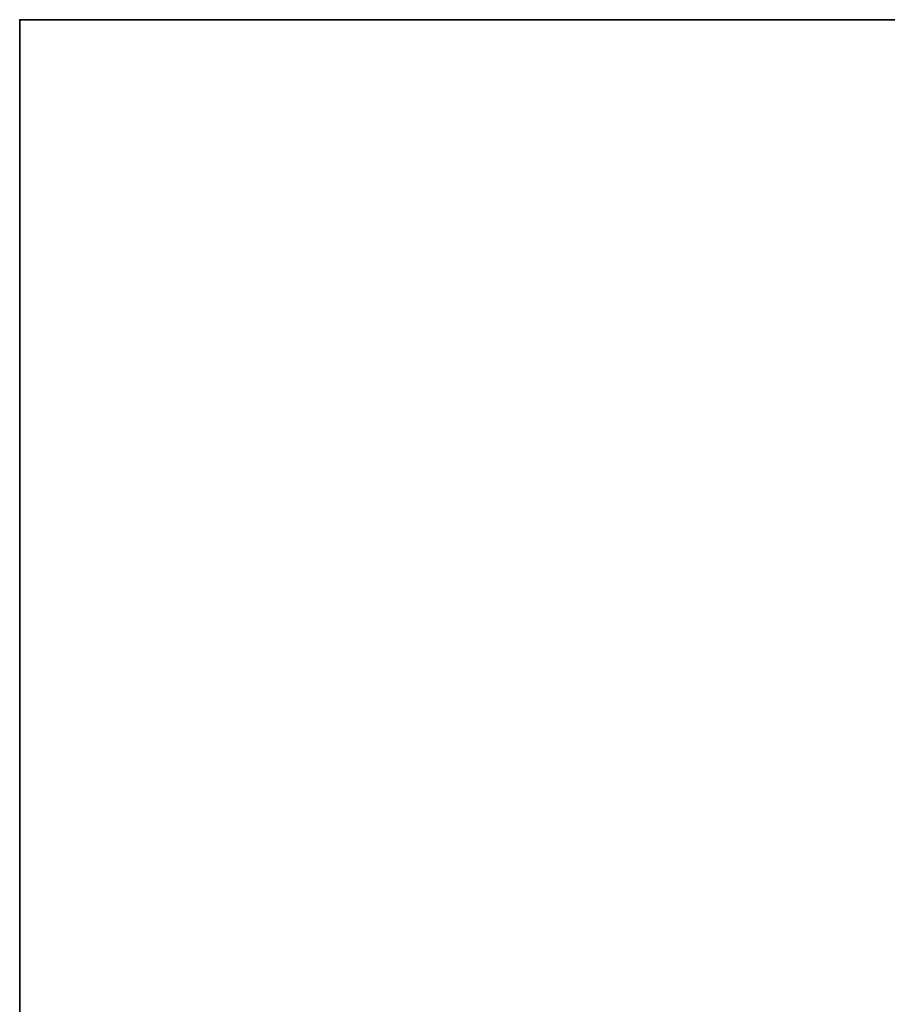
# Model space of a CAD drawing. Header units: millimetres. Extents: x -493 to 6693, y -115 to 145.
# Tile 651 of 656: x 2578 to 2581.26, y -29.69 to -26. Entities that reach past the tile are written whole.
import ezdxf

# ---------------------------------------------------------------- set-up
doc = ezdxf.new("R2010")
doc.units = ezdxf.units.MM
doc.layers.add('151', color=7, linetype='Continuous', true_color=0xffffff)

# ---------------------------------------------------------------- blocks, each defined once
blk = doc.blocks.new('UG_SURFACE_127')
at = {"layer": '151', "color": 252, "linetype": 'Continuous', "lineweight": 35}
for points in [[(2578.0001, -26, 2030), (3421.9999, -26, 2030), (3408.9999, -26, 2017), (2591.0001, -26, 2017)], [(2591.0001, -26, 2017), (2591.0001, -26), (2578.0001, -26), (2578.0001, -26, 2030)], [(2578.0001, -37.1), (2578.0001, -26), (2591.0001, -26)], [(2591.0001, -26), (3408.9999, -26), (2578.0001, -37.1)], [(3408.9999, -26), (3421.9999, -26), (3421.9999, -37.1), (2578.0001, -37.1)], [(2578.0001, -26, 2030), (2578.0001, -26), (2578.0001, -37.1)], [(2578.0001, -37.1), (2578.0001, -39.1, 2), (2578.0001, -39.1, 2030), (2578.0001, -26, 2030)], [(3421.9999, -39.1, 2030), (3421.9999, -26, 2030), (2578.0001, -26, 2030), (2578.0001, -39.1, 2030)]]:
    blk.add_3dface(points, dxfattribs=at)

msp = doc.modelspace()

# ---------------------------------------------------------------- linework, layer by layer
at = {"layer": '151', "color": 253, "linetype": 'Continuous', "lineweight": -3}
for p, q in [((2578, -26, 2030), (2578, -39.1, 2030)), ((2578, -26, 2030), (3422, -26, 2030)), ((2578, -26), (2578, -26, 2030)), ((2578, -26), (2591, -26)), ((2578, -26), (2578, -37.1))]:
    msp.add_line(p, q, dxfattribs=at)

# ---------------------------------------------------------------- block references
msp.add_blockref('UG_SURFACE_127', (0, 0), dxfattribs=at)

doc.saveas('drawing.dxf')
